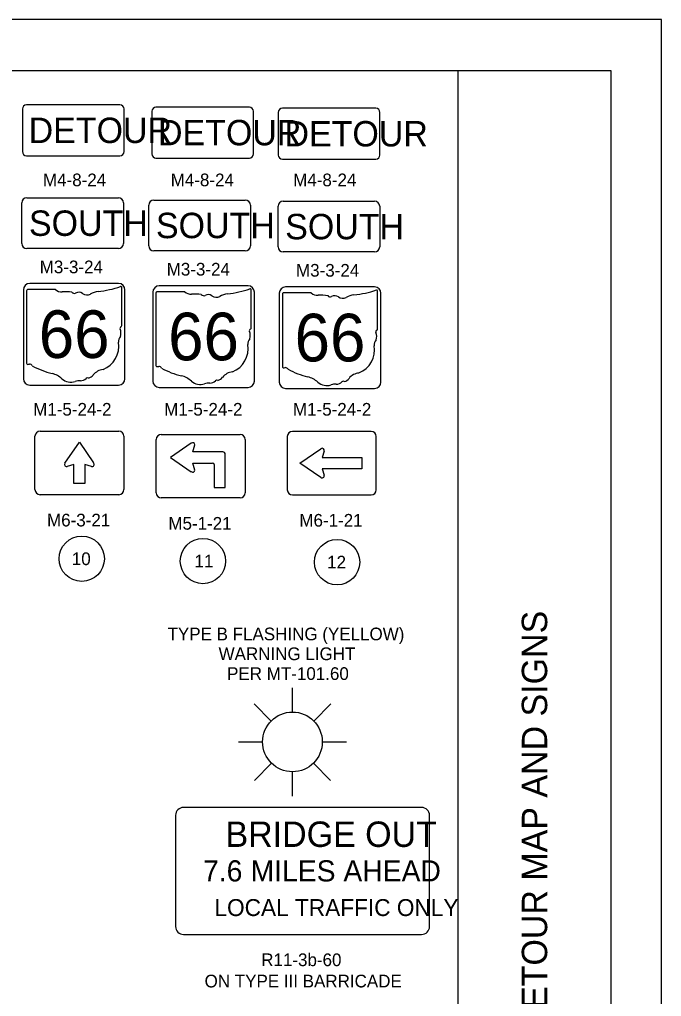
# Model space of a CAD drawing. Extents: x -87 to 2145, y -2128 to 440.
# Drawn here: x 553.6 to 680, y 247.7 to 440 of the extents above; entities that cross this region are included whole.
import ezdxf

# ---------------------------------------------------------------- set-up
doc = ezdxf.new("R2010")
doc.units = 0
for name, color, linetype in [('Default', 7, 'Continuous'), ('SH_Border', 7, 'Continuous'), ('SH_Cut_Line', 7, 'Continuous'), ('SH_Data', 7, 'Continuous'), ('SN_P_Signs', 7, 'Continuous'), ('SN_P_Text', 7, 'Continuous'), ('SN_X_Public', 7, 'Continuous')]:
    doc.layers.add(name, color=color, linetype=linetype)

msp = doc.modelspace()

# ---------------------------------------------------------------- linework, layer by layer
at = {"layer": 'Default'}
for centre in [(565.87, 333.85), (589.73, 333.39), (616.14, 333.18)]:
    msp.add_circle(centre, 4.46, dxfattribs=at)
at = {"layer": 'SH_Border'}
msp.add_line((640, 10), (640, 430), dxfattribs=at)
msp.add_lwpolyline([(30, 430), (670, 430), (670, 10), (30, 10)], close=True, dxfattribs=at)
at = {"layer": 'SH_Cut_Line'}
msp.add_lwpolyline([(0, 0), (680, 0), (680, 440), (0, 440)], close=True, dxfattribs=at)
at = {"layer": 'SN_P_Signs'}
for p, q in [((554.07, 395.91), (554.07, 403.91)), ((555.07, 404.91), (573.07, 404.91)), ((574.07, 403.91), (574.07, 395.91)), ((580.07, 404.46), (598.07, 404.46)), ((605.53, 404.24), (623.53, 404.24)), ((579.07, 395.46), (579.07, 403.46)), ((599.07, 403.46), (599.07, 395.46)), ((604.53, 395.24), (604.53, 403.24)), ((624.53, 403.24), (624.53, 395.24)), ((573.07, 394.91), (555.07, 394.91)), ((598.07, 394.46), (580.07, 394.46)), ((623.53, 394.24), (605.53, 394.24)), ((554.99, 386.59), (554.99, 372.36)), ((560.67, 386.84), (555.18, 386.84)), ((573.74, 379.75), (573.74, 387.19)), ((599.22, 379.29), (599.22, 386.74)), ((580.47, 386.14), (580.47, 371.91)), ((586.14, 386.38), (580.65, 386.38)), ((605.37, 385.93), (605.37, 371.69)), ((611.04, 386.17), (605.55, 386.17)), ((624.12, 379.08), (624.12, 386.52)), ((573.74, 379.75), (573.74, 379.75)), ((599.22, 379.3), (599.22, 379.29)), ((624.11, 379.08), (624.12, 379.08)), ((556.65, 347.46), (556.65, 357.96)), ((557.65, 358.96), (573.15, 358.96)), ((574.15, 357.96), (574.15, 347.46)), ((581.53, 358.32), (597.03, 358.32)), ((606.33, 357.92), (606.33, 347.42)), ((622.83, 358.92), (607.33, 358.92)), ((622.83, 358.92), (622.83, 358.92)), ((623.83, 347.42), (623.83, 357.92)), ((562.55, 352.64), (565.4, 356.78)), ((565.4, 356.78), (568.19, 352.7)), ((580.53, 346.82), (580.53, 357.32)), ((587.42, 356.58), (583.34, 353.79)), ((587.72, 354.88), (588.14, 356.29)), ((598.03, 357.32), (598.03, 346.82)), ((593.66, 354.88), (587.72, 354.88)), ((593.66, 354.88), (593.66, 354.88)), ((594.13, 347.85), (594.13, 354.41)), ((608.83, 352.67), (612.96, 355.51)), ((613.6, 355.04), (613.2, 353.76)), ((564.3, 352.4), (563.02, 352)), ((564.3, 348.65), (564.3, 352.4)), ((567.77, 352), (566.49, 352.4)), ((566.49, 352.4), (566.49, 348.65)), ((583.34, 353.79), (587.42, 350.99)), ((588.14, 351.29), (587.72, 352.69)), ((587.72, 352.69), (591.63, 352.69)), ((591.94, 352.38), (591.94, 347.85)), ((612.91, 349.87), (608.83, 352.67)), ((613.2, 353.76), (621.01, 353.76)), ((621.01, 353.76), (621.01, 351.57)), ((621.01, 351.57), (613.2, 351.57)), ((613.2, 351.57), (613.6, 350.29)), ((566.49, 348.65), (564.3, 348.65)), ((573.15, 346.46), (557.65, 346.46)), ((591.94, 347.85), (594.13, 347.85)), ((591.94, 347.85), (594.13, 347.85)), ((607.33, 346.42), (622.83, 346.42)), ((597.03, 345.82), (581.53, 345.82))]:
    msp.add_line(p, q, dxfattribs=at)
for points in [[(573.39, 423.19), (554.99, 423.19)], [(554.19, 422.39), (554.19, 413.99)], [(574.19, 413.99), (574.19, 422.39)], [(579.67, 421.94), (579.67, 413.54)], [(598.87, 422.74), (580.47, 422.74)], [(599.67, 413.54), (599.67, 421.94)], [(604.56, 421.72), (604.56, 413.32)], [(623.76, 422.52), (605.36, 422.52)], [(624.56, 413.32), (624.56, 421.72)], [(554.99, 413.19), (573.39, 413.19)], [(580.47, 412.74), (598.87, 412.74)], [(605.36, 412.52), (623.76, 412.52)], [(554.38, 386.79), (554.38, 369.29)], [(573.13, 388.04), (555.63, 388.04)], [(574.38, 369.29), (574.38, 386.79)], [(598.61, 387.58), (581.11, 387.58)], [(623.51, 387.37), (606.01, 387.37)], [(579.86, 386.33), (579.86, 368.83)], [(599.86, 368.83), (599.86, 386.33)], [(604.76, 386.12), (604.76, 368.62)], [(624.76, 368.62), (624.76, 386.12)], [(555.63, 368.04), (573.13, 368.04)], [(581.11, 367.58), (598.61, 367.58)], [(606.01, 367.37), (623.51, 367.37)], [(632.77, 284.9), (585.9, 284.9)], [(584.33, 283.34), (584.33, 261.46)], [(634.33, 261.46), (634.33, 283.34)], [(585.9, 259.9), (632.77, 259.9)]]:
    msp.add_lwpolyline(points, dxfattribs=at)
for centre, radius, start, end in [((554.99, 422.39), 0.8, 90, 180), ((573.39, 422.39), 0.8, 0, 90), ((580.47, 421.94), 0.8, 90, 180), ((598.87, 421.94), 0.8, 0, 90), ((605.36, 421.72), 0.8, 90, 180), ((623.76, 421.72), 0.8, 0, 90), ((554.99, 413.99), 0.8, 180, 270), ((573.39, 413.99), 0.8, 270, 0), ((580.47, 413.54), 0.8, 180, 270), ((598.87, 413.54), 0.8, 270, 0), ((605.36, 413.32), 0.8, 180, 270), ((623.76, 413.32), 0.8, 270, 0), ((555.07, 403.91), 1, 90, 180), ((573.07, 403.91), 1, 0, 90), ((580.07, 403.46), 1, 90, 180), ((598.07, 403.46), 1, 0, 90), ((605.52, 403.24), 1, 90, 180), ((623.52, 403.24), 1, 0, 90), ((555.07, 395.91), 1, 180, 270), ((573.07, 395.91), 1, 270, 0), ((580.07, 395.46), 1, 180, 270), ((598.07, 395.46), 1, 270, 0), ((605.52, 395.24), 1, 180, 270), ((623.52, 395.24), 1, 270, 0), ((555.63, 386.79), 1.25, 90, 180), ((555.21, 386.62), 0.217, 98.1301, 188.1301), ((561.98, 388.49), 2.11, 231.6195, 271.1119), ((567.06, 406.24), 19.88, 275.8445, 288.9065), ((573.13, 386.79), 1.25, 0, 90), ((573.54, 387.22), 0.209, 351.8621, 97.738), ((581.11, 386.33), 1.25, 90, 180), ((592.54, 405.79), 19.88, 275.8445, 288.9065), ((598.61, 386.33), 1.25, 0, 90), ((599.01, 386.77), 0.209, 351.8621, 97.738), ((606.01, 386.12), 1.25, 90, 180), ((617.44, 405.57), 19.88, 275.8445, 288.9065), ((623.51, 386.12), 1.25, 0, 90), ((623.91, 386.55), 0.209, 351.8621, 97.738), ((562.68, 378.85), 7.56, 80.4867, 94.9883), ((564.39, 386.7), 0.608, 219.7921, 297.1024), ((565.28, 385.05), 1.26, 54.4667, 119.1411), ((566.92, 387.31), 1.52, 233.8562, 294.8282), ((569.6, 382.49), 4, 97.3462, 120.7689), ((580.68, 386.17), 0.217, 98.1301, 188.1301), ((587.45, 388.04), 2.11, 231.6195, 271.1119), ((588.15, 378.4), 7.56, 80.4867, 94.9883), ((589.87, 386.24), 0.608, 219.7921, 297.1024), ((590.76, 384.6), 1.26, 54.4667, 119.1411), ((592.39, 386.86), 1.52, 233.8562, 294.8282), ((595.08, 382.04), 4, 97.3462, 120.7689), ((605.58, 385.96), 0.217, 98.1301, 188.1301), ((612.35, 387.82), 2.11, 231.6195, 271.1119), ((613.05, 378.18), 7.56, 80.4867, 94.9883), ((614.77, 386.03), 0.608, 219.7921, 297.1024), ((615.66, 384.38), 1.26, 54.4667, 119.1411), ((617.29, 386.64), 1.52, 233.8562, 294.8282), ((619.97, 381.82), 4, 97.3462, 120.7689), ((573.7, 379.2), 0.323, 107.944, 210.337), ((571.64, 378.26), 1.94, 340.033, 23.6496), ((573.52, 379.72), 0.223, 289.6038, 7.7341), ((599.17, 378.75), 0.323, 107.944, 210.337), ((599, 379.26), 0.223, 289.6038, 7.7341), ((623.89, 379.05), 0.223, 289.6038, 7.7341), ((574.49, 376.63), 1.41, 136.8065, 186.9296), ((599.97, 376.18), 1.41, 136.8065, 186.9296), ((597.11, 377.81), 1.94, 340.033, 23.6496), ((624.07, 378.53), 0.323, 107.944, 210.337), ((622.01, 377.59), 1.94, 340.033, 23.6496), ((568.18, 375.68), 4.97, 292.3089, 8.9858), ((593.65, 375.23), 4.97, 292.3089, 8.9858), ((618.55, 375.02), 4.97, 292.3089, 8.9858), ((624.86, 375.96), 1.41, 136.8065, 186.9296), ((555.21, 372.33), 0.219, 171.9584, 258.3066), ((555.24, 373.79), 1.67, 267.339, 280.6039), ((555.59, 371.54), 0.603, 29.7484, 93.2717), ((563.2, 384.33), 14.36, 240.4129, 257.1985), ((580.69, 371.88), 0.219, 171.9584, 258.3066), ((580.72, 373.33), 1.67, 267.339, 280.6039), ((581.06, 371.09), 0.603, 29.7484, 93.2717), ((588.67, 383.87), 14.36, 240.4129, 257.1985), ((605.58, 371.66), 0.219, 171.9584, 258.3066), ((605.62, 373.12), 1.67, 267.339, 280.6039), ((605.96, 370.87), 0.603, 29.7484, 93.2717), ((555.63, 369.29), 1.25, 180, 270), ((558.92, 365.97), 4.49, 47.1842, 75.836), ((563.78, 371.47), 2.85, 230.7004, 286.2918), ((565.63, 370.41), 1.52, 268.777, 315.5493), ((567.01, 369.03), 0.428, 65.7517, 132.6484), ((566.82, 370.98), 1.61, 282.8732, 323.2771), ((570.28, 368.37), 2.72, 94.4031, 142.5768), ((573.13, 369.29), 1.25, 270, 0), ((584.39, 365.52), 4.49, 47.1842, 75.836), ((592.3, 370.53), 1.61, 282.8732, 323.2771), ((595.75, 367.91), 2.72, 94.4031, 142.5768), ((613.57, 383.66), 14.36, 240.4129, 257.1985), ((609.29, 365.3), 4.49, 47.1842, 75.836), ((617.2, 370.32), 1.61, 282.8732, 323.2771), ((620.65, 367.7), 2.72, 94.4031, 142.5768), ((565.42, 366.55), 2.34, 85.6951, 111.2099), ((581.11, 368.83), 1.25, 180, 270), ((589.25, 371.02), 2.85, 230.7004, 286.2918), ((590.9, 366.1), 2.34, 85.6951, 111.2099), ((591.11, 369.95), 1.52, 268.777, 315.5493), ((592.48, 368.57), 0.428, 65.7517, 132.6484), ((598.61, 368.83), 1.25, 270, 0), ((606.01, 368.62), 1.25, 180, 270), ((614.15, 370.8), 2.85, 230.7004, 286.2918), ((615.8, 365.88), 2.34, 85.6951, 111.2099), ((616.01, 369.74), 1.52, 268.777, 315.5493), ((617.38, 368.36), 0.428, 65.7517, 132.6484), ((623.51, 368.62), 1.25, 270, 0), ((557.65, 357.96), 1, 90, 180), ((573.15, 357.96), 1, 0, 90), ((581.53, 357.32), 1, 90, 180), ((597.03, 357.32), 1, 0, 90), ((607.33, 357.92), 1, 90, 180), ((622.83, 357.92), 1, 0, 90), ((587.72, 356.29), 0.417, 0.0017, 134.9999), ((593.66, 354.41), 0.469, 0, 90), ((613.2, 355.17), 0.417, 342.7954, 124.5888), ((562.9, 352.4), 0.417, 145.4112, 287.2046), ((567.9, 352.4), 0.417, 252.7954, 45.0096), ((591.63, 352.38), 0.312, 0, 90), ((587.72, 351.29), 0.417, 225.0001, 0.0017), ((613.2, 350.17), 0.417, 224.9904, 17.2046), ((557.65, 347.46), 1, 180, 270), ((573.15, 347.46), 1, 270, 0), ((581.53, 346.82), 1, 180, 270), ((597.03, 346.82), 1, 270, 360), ((607.33, 347.42), 1, 180, 270), ((622.83, 347.42), 1, 270, 0), ((585.9, 283.34), 1.56, 90, 180), ((632.77, 283.34), 1.56, 0, 90), ((585.9, 261.46), 1.56, 180, 270), ((632.77, 261.46), 1.56, 270, 0)]:
    msp.add_arc(centre, radius, start, end, dxfattribs=at)
at = {"layer": 'SN_X_Public'}
for p, q in [((607.35, 303.67), (607.35, 308.44)), ((599.8, 305.27), (603.15, 301.9)), ((611.55, 301.9), (614.9, 305.27)), ((596.7, 297.79), (601.46, 297.79)), ((613.23, 297.79), (618, 297.79)), ((599.85, 290.22), (603.2, 293.6)), ((611.5, 293.6), (614.85, 290.22)), ((607.35, 287.14), (607.35, 291.9))]:
    msp.add_line(p, q, dxfattribs=at)
msp.add_circle((607.35, 297.79), 5.88, dxfattribs=at)

# ---------------------------------------------------------------- texts
at = {"layer": 'Default'}
for s, p in [('10', (563.91, 332.6)), ('11', (588.06, 332.14)), ('12', (614.18, 331.93)), ('TYPE B FLASHING (YELLOW)', (582.76, 317.79)), ('WARNING LIGHT', (592.81, 313.89)), ('PER MT-101.60', (594.48, 309.99)), ('ON TYPE III BARRICADE', (590.05, 249.46))]:
    msp.add_text(s, height=2.5, dxfattribs=at).set_placement(p)
at = {"layer": 'SH_Data'}
msp.add_text('SHE-66-0323 DETOUR MAP AND SIGNS', height=5, rotation=90, dxfattribs=at).set_placement((657.5, 198.02))
at = {"layer": 'SN_P_Signs'}
for s, height, p in [('DETOUR', 5, (555.41, 415.69)), ('DETOUR', 5, (580.88, 415.24)), ('DETOUR', 5, (605.78, 415.02)), ('SOUTH', 5, (555.47, 397.41)), ('SOUTH', 5, (580.47, 396.96)), ('SOUTH', 5, (605.92, 396.74)), ('66', 9.375, (557.4, 373.37)), ('66', 9.375, (582.87, 372.91)), ('66', 9.375, (607.77, 372.7)), ('BRIDGE OUT', 5, (594.17, 277.12)), ('7.6', 4.167, (589.75, 270.32)), ('MILES AHEAD', 4.1667, (599.11, 270.32)), ('LOCAL TRAFFIC ONLY', 3.3333, (591.99, 263.51))]:
    msp.add_text(s, height=height, dxfattribs=at).set_placement(p)
at = {"layer": 'SN_P_Text'}
for s, p in [('M4-8-24', (558.23, 407.18)), ('M4-8-24', (583.38, 407.18)), ('M4-8-24', (607.49, 407.18)), ('M3-3-24', (557.59, 390.05)), ('M3-3-24', (582.59, 389.6)), ('M3-3-24', (608.05, 389.38)), ('M1-5-24-2', (556.3, 362.02)), ('M1-5-24-2', (582.08, 362.02)), ('M1-5-24-2', (607.45, 362.02)), ('M6-3-21', (559.03, 340.21)), ('M6-1-21', (608.71, 340.17)), ('M5-1-21', (582.92, 339.57)), ('R11-3b-60', (601.2, 253.65))]:
    msp.add_text(s, height=2.5, dxfattribs=at).set_placement(p)

doc.saveas('drawing.dxf')
